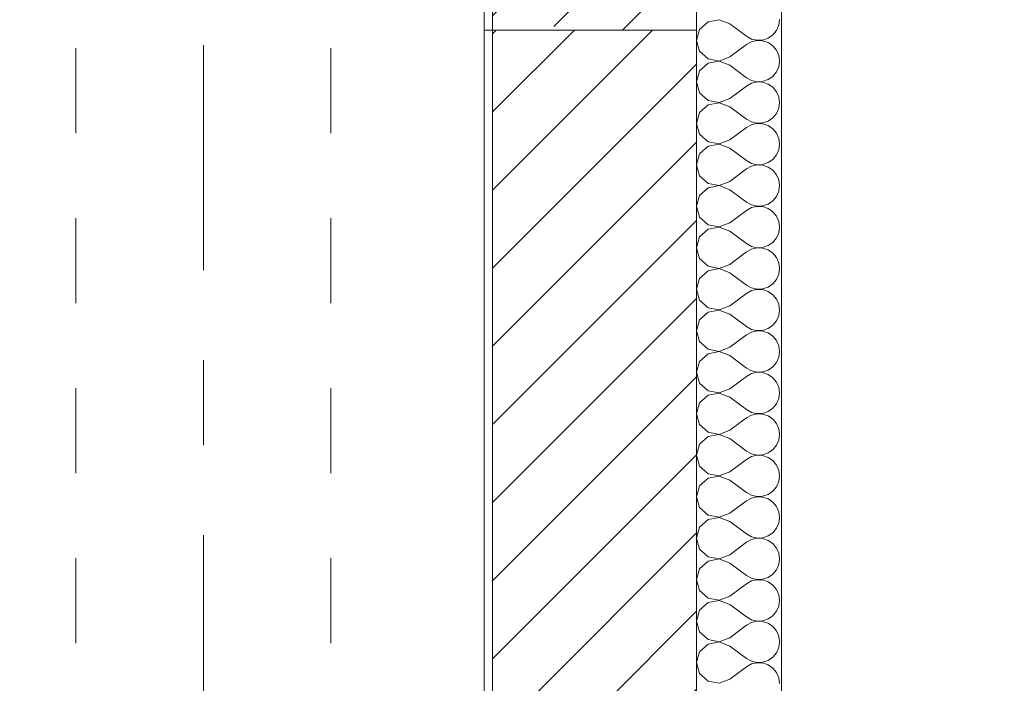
# Model space of a CAD drawing. Header units: metres. Extents: x -3.6 to 84.5, y -11 to 16.8.
# Tile 693 of 1056: x 54.314 to 55.472, y -2.427 to -1.647. Entities that reach past the tile are written whole.
import ezdxf

# ---------------------------------------------------------------- set-up
doc = ezdxf.new("R2010")
doc.units = ezdxf.units.M
doc.header["$MEASUREMENT"] = 0
for name, pattern in [('Strichlinie doppelt', [0.546806, 0.264583, -0.105833, 0.070556, -0.105833]), ('Untersicht', [0.1, 0.075, -0.025]), ('Wipeout_Contour', [1, 0, -1])]:
    doc.linetypes.add(name, pattern=pattern)
for name, color, linetype in [('152 - Bemaßung_ Beschriftung.Ausbau', 7, 'Continuous'), ('301 - Elemente.Linie', 7, 'Continuous'), ('302 - Elemente.Schraffur', 7, 'Continuous'), ('451 - Universal.Achsen Raster', 7, 'Continuous'), ('603 - Struktur.Bodenplatte_ Decke Roh', 7, 'Continuous')]:
    doc.layers.add(name, color=color, linetype=linetype)
doc.styles.add('ERSTELLTER_STIL_2', font='txt')
doc.dimstyles.new('ERSTELLTER_STIL__3', dxfattribs={"dimtxt": 0.1, "dimasz": 0.0532, "dimexe": 0.18, "dimexo": 0.0625, "dimgap": 0, "dimtad": 1, "dimtih": 1, "dimtoh": 1, "dimzin": 0, "dimdsep": 46, "dimtxsty": 'ERSTELLTER_STIL_2', "dimblk": 'ARROWHEAD_2', "dimblk1": 'ARROWHEAD_2', "dimblk2": 'ARROWHEAD_2', "dimcen": 0.09, "dimse1": 1, "dimse2": 1, "dimclrd": 7, "dimclre": 7, "dimclrt": 7, "dimazin": 0, "dimtfac": 1, "dimtdec": 4, "dimtmove": 0, "dimatfit": 3, "dimfxl": 1, "dimtolj": 1, "dimtzin": 0, "dimarcsym": 0})
pattern_1 = [(45, (0, 0), (-0.01767767, 0.01767767), [0, -0.025])]

# ---------------------------------------------------------------- blocks, each defined once
blk = doc.blocks.new('*X2')
at = {"layer": '302 - Elemente.Schraffur', "color": 7, "linetype": 'Continuous', "lineweight": 5}
for p, q in [((55.1235, -1.6492), (55.1136, -1.6582)), ((55.1366, -1.6467), (55.1235, -1.6492)), ((55.149, -1.6515), (55.1366, -1.6467)), ((55.149, -1.6515), (55.1685, -1.6661)), ((55.2039, -1.6594), (55.2067, -1.6533)), ((55.2067, -1.6533), (55.2076, -1.6466)), ((55.1136, -1.6582), (55.11, -1.671)), ((55.1685, -1.6661), (55.1744, -1.6694)), ((55.1941, -1.6684), (55.1997, -1.6646)), ((55.1997, -1.6646), (55.2039, -1.6594)), ((55.11, -1.671), (55.1136, -1.6838)), ((55.149, -1.6905), (55.1685, -1.6759)), ((55.1744, -1.6726), (55.1685, -1.6759)), ((55.1744, -1.6694), (55.181, -1.6709)), ((55.181, -1.6711), (55.1744, -1.6726)), ((55.181, -1.6709), (55.1877, -1.6706)), ((55.1877, -1.6714), (55.181, -1.6711)), ((55.1877, -1.6706), (55.1941, -1.6684)), ((55.1941, -1.6736), (55.1877, -1.6714)), ((55.1997, -1.6774), (55.1941, -1.6736)), ((55.2039, -1.6826), (55.1997, -1.6774)), ((55.1136, -1.6838), (55.1235, -1.6928)), ((55.1366, -1.6953), (55.149, -1.6905)), ((55.2067, -1.6887), (55.2039, -1.6826)), ((55.2076, -1.6954), (55.2067, -1.6887)), ((55.1235, -1.698), (55.1136, -1.707)), ((55.1235, -1.6928), (55.1366, -1.6953)), ((55.1366, -1.6955), (55.1235, -1.698)), ((55.149, -1.7003), (55.1366, -1.6955)), ((55.149, -1.7003), (55.1685, -1.7149)), ((55.2039, -1.7082), (55.2067, -1.7021)), ((55.2067, -1.7021), (55.2076, -1.6954)), ((55.1136, -1.707), (55.11, -1.7198)), ((55.1941, -1.7172), (55.1997, -1.7134)), ((55.1997, -1.7134), (55.2039, -1.7082)), ((55.11, -1.7198), (55.1136, -1.7326)), ((55.149, -1.7393), (55.1685, -1.7247)), ((55.1685, -1.7149), (55.1744, -1.7182)), ((55.1744, -1.7214), (55.1685, -1.7247)), ((55.1744, -1.7182), (55.181, -1.7197)), ((55.181, -1.7199), (55.1744, -1.7214)), ((55.181, -1.7197), (55.1877, -1.7194)), ((55.1877, -1.7202), (55.181, -1.7199)), ((55.1877, -1.7194), (55.1941, -1.7172)), ((55.1941, -1.7224), (55.1877, -1.7202)), ((55.1997, -1.7262), (55.1941, -1.7224)), ((55.1136, -1.7326), (55.1235, -1.7416)), ((55.2039, -1.7314), (55.1997, -1.7262)), ((55.2067, -1.7375), (55.2039, -1.7314)), ((55.1235, -1.7468), (55.1136, -1.7558)), ((55.1235, -1.7416), (55.1366, -1.7441)), ((55.1366, -1.7443), (55.1235, -1.7468)), ((55.1366, -1.7441), (55.149, -1.7393)), ((55.149, -1.7491), (55.1366, -1.7443)), ((55.2076, -1.7442), (55.2067, -1.7375)), ((55.2067, -1.7509), (55.2076, -1.7442)), ((55.1136, -1.7558), (55.11, -1.7686)), ((55.149, -1.7491), (55.1685, -1.7637)), ((55.1997, -1.7622), (55.2039, -1.757)), ((55.2039, -1.757), (55.2067, -1.7509)), ((55.11, -1.7686), (55.1136, -1.7814)), ((55.1685, -1.7637), (55.1744, -1.767)), ((55.1744, -1.7702), (55.1685, -1.7735)), ((55.1744, -1.767), (55.181, -1.7685)), ((55.181, -1.7687), (55.1744, -1.7702)), ((55.181, -1.7685), (55.1877, -1.7682)), ((55.1877, -1.769), (55.181, -1.7687)), ((55.1877, -1.7682), (55.1941, -1.766)), ((55.1941, -1.7712), (55.1877, -1.769)), ((55.1941, -1.766), (55.1997, -1.7622)), ((55.1997, -1.775), (55.1941, -1.7712)), ((55.1136, -1.7814), (55.1235, -1.7904)), ((55.149, -1.7881), (55.1685, -1.7735)), ((55.2039, -1.7802), (55.1997, -1.775)), ((55.2067, -1.7863), (55.2039, -1.7802)), ((55.1235, -1.7904), (55.1366, -1.7929)), ((55.1366, -1.7931), (55.1235, -1.7956)), ((55.1366, -1.7929), (55.149, -1.7881)), ((55.149, -1.7979), (55.1366, -1.7931)), ((55.2076, -1.793), (55.2067, -1.7863)), ((55.2067, -1.7997), (55.2076, -1.793)), ((55.1136, -1.8046), (55.11, -1.8174)), ((55.1235, -1.7956), (55.1136, -1.8046)), ((55.149, -1.7979), (55.1685, -1.8125)), ((55.1997, -1.811), (55.2039, -1.8058)), ((55.2039, -1.8058), (55.2067, -1.7997)), ((55.11, -1.8174), (55.1136, -1.8302)), ((55.1685, -1.8125), (55.1744, -1.8158)), ((55.1744, -1.8158), (55.181, -1.8173)), ((55.181, -1.8175), (55.1744, -1.819)), ((55.181, -1.8173), (55.1877, -1.817)), ((55.1877, -1.8178), (55.181, -1.8175)), ((55.1877, -1.817), (55.1941, -1.8148)), ((55.1941, -1.82), (55.1877, -1.8178)), ((55.1941, -1.8148), (55.1997, -1.811)), ((55.149, -1.8369), (55.1685, -1.8223)), ((55.1744, -1.819), (55.1685, -1.8223)), ((55.1997, -1.8238), (55.1941, -1.82)), ((55.2039, -1.829), (55.1997, -1.8238)), ((55.2067, -1.8351), (55.2039, -1.829)), ((55.1136, -1.8302), (55.1235, -1.8392)), ((55.1235, -1.8392), (55.1366, -1.8417)), ((55.1366, -1.8417), (55.149, -1.8369)), ((55.2076, -1.8418), (55.2067, -1.8351)), ((55.1235, -1.8444), (55.1136, -1.8534)), ((55.1366, -1.8419), (55.1235, -1.8444)), ((55.149, -1.8467), (55.1366, -1.8419)), ((55.149, -1.8467), (55.1685, -1.8613)), ((55.2039, -1.8546), (55.2067, -1.8485)), ((55.2067, -1.8485), (55.2076, -1.8418)), ((55.1136, -1.8534), (55.11, -1.8662)), ((55.1685, -1.8613), (55.1744, -1.8646)), ((55.1877, -1.8658), (55.1941, -1.8636)), ((55.1941, -1.8636), (55.1997, -1.8598)), ((55.1997, -1.8598), (55.2039, -1.8546)), ((55.11, -1.8662), (55.1136, -1.879)), ((55.149, -1.8857), (55.1685, -1.8711)), ((55.1744, -1.8678), (55.1685, -1.8711)), ((55.1744, -1.8646), (55.181, -1.8661)), ((55.181, -1.8663), (55.1744, -1.8678)), ((55.181, -1.8661), (55.1877, -1.8658)), ((55.1877, -1.8666), (55.181, -1.8663)), ((55.1941, -1.8688), (55.1877, -1.8666)), ((55.1997, -1.8726), (55.1941, -1.8688)), ((55.2039, -1.8778), (55.1997, -1.8726)), ((55.1136, -1.879), (55.1235, -1.888)), ((55.1366, -1.8905), (55.149, -1.8857)), ((55.2067, -1.8839), (55.2039, -1.8778)), ((55.2076, -1.8906), (55.2067, -1.8839)), ((55.1235, -1.8932), (55.1136, -1.9022)), ((55.1235, -1.888), (55.1366, -1.8905)), ((55.1366, -1.8907), (55.1235, -1.8932)), ((55.149, -1.8955), (55.1366, -1.8907)), ((55.149, -1.8955), (55.1685, -1.9101)), ((55.2039, -1.9034), (55.2067, -1.8973)), ((55.2067, -1.8973), (55.2076, -1.8906)), ((55.1136, -1.9022), (55.11, -1.915)), ((55.1685, -1.9101), (55.1744, -1.9134)), ((55.1941, -1.9124), (55.1997, -1.9086)), ((55.1997, -1.9086), (55.2039, -1.9034)), ((55.11, -1.915), (55.1136, -1.9278)), ((55.149, -1.9345), (55.1685, -1.9199)), ((55.1744, -1.9166), (55.1685, -1.9199)), ((55.1744, -1.9134), (55.181, -1.9149)), ((55.181, -1.9151), (55.1744, -1.9166)), ((55.181, -1.9149), (55.1877, -1.9146)), ((55.1877, -1.9154), (55.181, -1.9151)), ((55.1877, -1.9146), (55.1941, -1.9124)), ((55.1941, -1.9176), (55.1877, -1.9154)), ((55.1997, -1.9214), (55.1941, -1.9176)), ((55.2039, -1.9266), (55.1997, -1.9214)), ((55.1136, -1.9278), (55.1235, -1.9368)), ((55.2067, -1.9327), (55.2039, -1.9266)), ((55.2076, -1.9394), (55.2067, -1.9327)), ((55.1235, -1.942), (55.1136, -1.951)), ((55.1235, -1.9368), (55.1366, -1.9393)), ((55.1366, -1.9395), (55.1235, -1.942)), ((55.1366, -1.9393), (55.149, -1.9345)), ((55.149, -1.9443), (55.1366, -1.9395)), ((55.149, -1.9443), (55.1685, -1.9589)), ((55.2067, -1.9461), (55.2076, -1.9394)), ((55.1136, -1.951), (55.11, -1.9638)), ((55.1997, -1.9574), (55.2039, -1.9522)), ((55.2039, -1.9522), (55.2067, -1.9461)), ((55.11, -1.9638), (55.1136, -1.9766)), ((55.1685, -1.9589), (55.1744, -1.9622)), ((55.1744, -1.9654), (55.1685, -1.9687)), ((55.1744, -1.9622), (55.181, -1.9637)), ((55.181, -1.9639), (55.1744, -1.9654)), ((55.181, -1.9637), (55.1877, -1.9634)), ((55.1877, -1.9642), (55.181, -1.9639)), ((55.1877, -1.9634), (55.1941, -1.9612)), ((55.1941, -1.9664), (55.1877, -1.9642)), ((55.1941, -1.9612), (55.1997, -1.9574)), ((55.1997, -1.9702), (55.1941, -1.9664)), ((55.1136, -1.9766), (55.1235, -1.9856)), ((55.149, -1.9833), (55.1685, -1.9687)), ((55.2039, -1.9754), (55.1997, -1.9702)), ((55.2067, -1.9815), (55.2039, -1.9754)), ((55.1235, -1.9908), (55.1136, -1.9998)), ((55.1235, -1.9856), (55.1366, -1.9881)), ((55.1366, -1.9883), (55.1235, -1.9908)), ((55.1366, -1.9881), (55.149, -1.9833)), ((55.149, -1.9931), (55.1366, -1.9883)), ((55.2076, -1.9882), (55.2067, -1.9815)), ((55.2067, -1.9949), (55.2076, -1.9882)), ((55.1136, -1.9998), (55.11, -2.0126)), ((55.149, -1.9931), (55.1685, -2.0077)), ((55.1997, -2.0062), (55.2039, -2.001)), ((55.2039, -2.001), (55.2067, -1.9949)), ((55.11, -2.0126), (55.1136, -2.0254)), ((55.1685, -2.0077), (55.1744, -2.011)), ((55.1744, -2.0142), (55.1685, -2.0175)), ((55.1744, -2.011), (55.181, -2.0125)), ((55.181, -2.0127), (55.1744, -2.0142)), ((55.181, -2.0125), (55.1877, -2.0122)), ((55.1877, -2.013), (55.181, -2.0127)), ((55.1877, -2.0122), (55.1941, -2.01)), ((55.1941, -2.0152), (55.1877, -2.013)), ((55.1941, -2.01), (55.1997, -2.0062)), ((55.1136, -2.0254), (55.1235, -2.0344)), ((55.149, -2.0321), (55.1685, -2.0175)), ((55.1997, -2.019), (55.1941, -2.0152)), ((55.2039, -2.0242), (55.1997, -2.019)), ((55.2067, -2.0303), (55.2039, -2.0242)), ((55.1235, -2.0344), (55.1366, -2.0369)), ((55.1366, -2.0371), (55.1235, -2.0396)), ((55.1366, -2.0369), (55.149, -2.0321)), ((55.149, -2.0419), (55.1366, -2.0371)), ((55.2076, -2.037), (55.2067, -2.0303)), ((55.2067, -2.0437), (55.2076, -2.037)), ((55.1136, -2.0486), (55.11, -2.0614)), ((55.1235, -2.0396), (55.1136, -2.0486)), ((55.149, -2.0419), (55.1685, -2.0565)), ((55.2039, -2.0498), (55.2067, -2.0437)), ((55.1685, -2.0565), (55.1744, -2.0598)), ((55.1744, -2.0598), (55.181, -2.0613)), ((55.181, -2.0613), (55.1877, -2.061)), ((55.1877, -2.061), (55.1941, -2.0588)), ((55.1941, -2.0588), (55.1997, -2.055)), ((55.1997, -2.055), (55.2039, -2.0498)), ((55.11, -2.0614), (55.1136, -2.0742)), ((55.149, -2.0809), (55.1685, -2.0663)), ((55.1744, -2.063), (55.1685, -2.0663)), ((55.181, -2.0615), (55.1744, -2.063)), ((55.1877, -2.0618), (55.181, -2.0615)), ((55.1941, -2.064), (55.1877, -2.0618)), ((55.1997, -2.0678), (55.1941, -2.064)), ((55.2039, -2.073), (55.1997, -2.0678)), ((55.1136, -2.0742), (55.1235, -2.0832)), ((55.1235, -2.0832), (55.1366, -2.0857)), ((55.1366, -2.0857), (55.149, -2.0809)), ((55.2067, -2.0791), (55.2039, -2.073)), ((55.2076, -2.0858), (55.2067, -2.0791)), ((55.1235, -2.0884), (55.1136, -2.0974)), ((55.1366, -2.0859), (55.1235, -2.0884)), ((55.149, -2.0907), (55.1366, -2.0859)), ((55.149, -2.0907), (55.1685, -2.1053)), ((55.2039, -2.0986), (55.2067, -2.0925)), ((55.2067, -2.0925), (55.2076, -2.0858)), ((55.1136, -2.0974), (55.11, -2.1102)), ((55.1685, -2.1053), (55.1744, -2.1086)), ((55.1941, -2.1076), (55.1997, -2.1038)), ((55.1997, -2.1038), (55.2039, -2.0986)), ((55.11, -2.1102), (55.1136, -2.123)), ((55.149, -2.1297), (55.1685, -2.1151)), ((55.1744, -2.1118), (55.1685, -2.1151)), ((55.1744, -2.1086), (55.181, -2.1101)), ((55.181, -2.1103), (55.1744, -2.1118)), ((55.181, -2.1101), (55.1877, -2.1098)), ((55.1877, -2.1106), (55.181, -2.1103)), ((55.1877, -2.1098), (55.1941, -2.1076)), ((55.1941, -2.1128), (55.1877, -2.1106)), ((55.1997, -2.1166), (55.1941, -2.1128)), ((55.2039, -2.1218), (55.1997, -2.1166)), ((55.1136, -2.123), (55.1235, -2.132)), ((55.1366, -2.1345), (55.149, -2.1297)), ((55.2067, -2.1279), (55.2039, -2.1218)), ((55.2076, -2.1346), (55.2067, -2.1279)), ((55.1235, -2.1372), (55.1136, -2.1462)), ((55.1235, -2.132), (55.1366, -2.1345)), ((55.1366, -2.1347), (55.1235, -2.1372)), ((55.149, -2.1395), (55.1366, -2.1347)), ((55.149, -2.1395), (55.1685, -2.1541)), ((55.2039, -2.1474), (55.2067, -2.1413)), ((55.2067, -2.1413), (55.2076, -2.1346)), ((55.1136, -2.1462), (55.11, -2.159)), ((55.1941, -2.1564), (55.1997, -2.1526)), ((55.1997, -2.1526), (55.2039, -2.1474)), ((55.11, -2.159), (55.1136, -2.1718)), ((55.149, -2.1785), (55.1685, -2.1639)), ((55.1685, -2.1541), (55.1744, -2.1574)), ((55.1744, -2.1606), (55.1685, -2.1639)), ((55.1744, -2.1574), (55.181, -2.1589)), ((55.181, -2.1591), (55.1744, -2.1606)), ((55.181, -2.1589), (55.1877, -2.1586)), ((55.1877, -2.1594), (55.181, -2.1591)), ((55.1877, -2.1586), (55.1941, -2.1564)), ((55.1941, -2.1616), (55.1877, -2.1594)), ((55.1997, -2.1654), (55.1941, -2.1616)), ((55.2039, -2.1706), (55.1997, -2.1654)), ((55.1136, -2.1718), (55.1235, -2.1808)), ((55.2067, -2.1767), (55.2039, -2.1706)), ((55.2076, -2.1834), (55.2067, -2.1767)), ((55.1235, -2.186), (55.1136, -2.195)), ((55.1235, -2.1808), (55.1366, -2.1833)), ((55.1366, -2.1835), (55.1235, -2.186)), ((55.1366, -2.1833), (55.149, -2.1785)), ((55.149, -2.1883), (55.1366, -2.1835)), ((55.149, -2.1883), (55.1685, -2.2029)), ((55.2067, -2.1901), (55.2076, -2.1834)), ((55.1136, -2.195), (55.11, -2.2078)), ((55.1997, -2.2014), (55.2039, -2.1962)), ((55.2039, -2.1962), (55.2067, -2.1901)), ((55.11, -2.2078), (55.1136, -2.2206)), ((55.1685, -2.2029), (55.1744, -2.2062)), ((55.1744, -2.2094), (55.1685, -2.2127)), ((55.1744, -2.2062), (55.181, -2.2077)), ((55.181, -2.2079), (55.1744, -2.2094)), ((55.181, -2.2077), (55.1877, -2.2074)), ((55.1877, -2.2082), (55.181, -2.2079)), ((55.1877, -2.2074), (55.1941, -2.2052)), ((55.1941, -2.2104), (55.1877, -2.2082)), ((55.1941, -2.2052), (55.1997, -2.2014)), ((55.1997, -2.2142), (55.1941, -2.2104)), ((55.1136, -2.2206), (55.1235, -2.2296)), ((55.149, -2.2273), (55.1685, -2.2127)), ((55.2039, -2.2194), (55.1997, -2.2142)), ((55.2067, -2.2256), (55.2039, -2.2194)), ((55.1235, -2.2348), (55.1136, -2.2438)), ((55.1235, -2.2296), (55.1366, -2.2321)), ((55.1366, -2.2323), (55.1235, -2.2348)), ((55.1366, -2.2321), (55.149, -2.2273)), ((55.149, -2.2371), (55.1366, -2.2323)), ((55.2076, -2.2322), (55.2067, -2.2256)), ((55.2067, -2.2389), (55.2076, -2.2322)), ((55.1136, -2.2438), (55.11, -2.2566)), ((55.149, -2.2371), (55.1685, -2.2517)), ((55.1997, -2.2502), (55.2039, -2.245)), ((55.2039, -2.245), (55.2067, -2.2389)), ((55.11, -2.2566), (55.1136, -2.2694)), ((55.1685, -2.2517), (55.1744, -2.255)), ((55.1744, -2.255), (55.181, -2.2565)), ((55.181, -2.2567), (55.1744, -2.2582)), ((55.181, -2.2565), (55.1877, -2.2562)), ((55.1877, -2.257), (55.181, -2.2567)), ((55.1877, -2.2562), (55.1941, -2.254)), ((55.1941, -2.2592), (55.1877, -2.257)), ((55.1941, -2.254), (55.1997, -2.2502)), ((55.1136, -2.2694), (55.1235, -2.2784)), ((55.149, -2.2761), (55.1685, -2.2615)), ((55.1744, -2.2582), (55.1685, -2.2615)), ((55.1997, -2.263), (55.1941, -2.2592)), ((55.2039, -2.2682), (55.1997, -2.263)), ((55.2067, -2.2744), (55.2039, -2.2682)), ((55.1235, -2.2784), (55.1366, -2.2809)), ((55.1366, -2.2811), (55.1235, -2.2836)), ((55.1366, -2.2809), (55.149, -2.2761)), ((55.149, -2.2859), (55.1366, -2.2811)), ((55.2076, -2.281), (55.2067, -2.2744)), ((55.2067, -2.2877), (55.2076, -2.281)), ((55.1136, -2.2926), (55.11, -2.3054)), ((55.1235, -2.2836), (55.1136, -2.2926)), ((55.149, -2.2859), (55.1685, -2.3005)), ((55.2039, -2.2938), (55.2067, -2.2877)), ((55.1685, -2.3005), (55.1744, -2.3038)), ((55.1744, -2.3038), (55.181, -2.3053)), ((55.1877, -2.305), (55.1941, -2.3028)), ((55.1941, -2.3028), (55.1997, -2.299)), ((55.1997, -2.299), (55.2039, -2.2938)), ((55.11, -2.3054), (55.1136, -2.3182)), ((55.149, -2.3249), (55.1685, -2.3103)), ((55.1744, -2.307), (55.1685, -2.3103)), ((55.181, -2.3055), (55.1744, -2.307)), ((55.181, -2.3053), (55.1877, -2.305)), ((55.1877, -2.3058), (55.181, -2.3055)), ((55.1941, -2.308), (55.1877, -2.3058)), ((55.1997, -2.3118), (55.1941, -2.308)), ((55.2039, -2.317), (55.1997, -2.3118)), ((55.1136, -2.3182), (55.1235, -2.3272)), ((55.1235, -2.3272), (55.1366, -2.3297)), ((55.1366, -2.3297), (55.149, -2.3249)), ((55.2067, -2.3232), (55.2039, -2.317)), ((55.2076, -2.3298), (55.2067, -2.3232)), ((55.1235, -2.3324), (55.1136, -2.3414)), ((55.1366, -2.3299), (55.1235, -2.3324)), ((55.149, -2.3347), (55.1366, -2.3299)), ((55.149, -2.3347), (55.1685, -2.3493)), ((55.2039, -2.3426), (55.2067, -2.3365)), ((55.2067, -2.3365), (55.2076, -2.3298)), ((55.1136, -2.3414), (55.11, -2.3542)), ((55.1685, -2.3493), (55.1744, -2.3526)), ((55.1941, -2.3516), (55.1997, -2.3478)), ((55.1997, -2.3478), (55.2039, -2.3426)), ((55.11, -2.3542), (55.1136, -2.367)), ((55.149, -2.3737), (55.1685, -2.3591)), ((55.1744, -2.3558), (55.1685, -2.3591)), ((55.1744, -2.3526), (55.181, -2.3541)), ((55.181, -2.3543), (55.1744, -2.3558)), ((55.181, -2.3541), (55.1877, -2.3538)), ((55.1877, -2.3546), (55.181, -2.3543)), ((55.1877, -2.3538), (55.1941, -2.3516)), ((55.1941, -2.3568), (55.1877, -2.3546)), ((55.1997, -2.3606), (55.1941, -2.3568)), ((55.2039, -2.3658), (55.1997, -2.3606)), ((55.1136, -2.367), (55.1235, -2.376)), ((55.1366, -2.3785), (55.149, -2.3737)), ((55.2067, -2.372), (55.2039, -2.3658)), ((55.2076, -2.3786), (55.2067, -2.372)), ((55.1235, -2.3812), (55.1136, -2.3902)), ((55.1235, -2.376), (55.1366, -2.3785)), ((55.1366, -2.3787), (55.1235, -2.3812)), ((55.149, -2.3835), (55.1366, -2.3787)), ((55.149, -2.3835), (55.1685, -2.3981)), ((55.2039, -2.3914), (55.2067, -2.3853)), ((55.2067, -2.3853), (55.2076, -2.3786)), ((55.1136, -2.3902), (55.11, -2.403)), ((55.1941, -2.4004), (55.1997, -2.3966)), ((55.1997, -2.3966), (55.2039, -2.3914)), ((55.11, -2.403), (55.1136, -2.4158)), ((55.149, -2.4225), (55.1685, -2.4079)), ((55.1685, -2.3981), (55.1744, -2.4014)), ((55.1744, -2.4046), (55.1685, -2.4079)), ((55.1744, -2.4014), (55.181, -2.4029)), ((55.181, -2.4031), (55.1744, -2.4046)), ((55.181, -2.4029), (55.1877, -2.4026)), ((55.1877, -2.4034), (55.181, -2.4031)), ((55.1877, -2.4026), (55.1941, -2.4004)), ((55.1941, -2.4056), (55.1877, -2.4034)), ((55.1997, -2.4094), (55.1941, -2.4056)), ((55.1136, -2.4158), (55.1235, -2.4248)), ((55.2039, -2.4146), (55.1997, -2.4094)), ((55.2067, -2.4208), (55.2039, -2.4146)), ((55.1235, -2.4248), (55.1366, -2.4273)), ((55.1366, -2.4273), (55.149, -2.4225)), ((55.2076, -2.4274), (55.2067, -2.4208))]:
    blk.add_line(p, q, dxfattribs=at)
blk = doc.blocks.new('*D297')
at = {"layer": '152 - Bemaßung_ Beschriftung.Ausbau', "color": 7, "linetype": 'Continuous', "lineweight": 5}
for p, q in [((47.44, -9.1375), (47.44, -9.0325)), ((47.4602, -9.05), (47.4198, -9.12)), ((62.0552, -9.05), (62.0148, -9.12)), ((47.29, -9.085), (47.44, -9.085)), ((47.44, -9.085), (62.035, -9.085))]:
    blk.add_line(p, q, dxfattribs=at)
at = {"layer": '152 - Bemaßung_ Beschriftung.Ausbau', "color": 7, "lineweight": 5, "insert": (54.5415, -9.0844), "char_height": 0.1, "attachment_point": 7, "style": 'ERSTELLTER_STIL_2'}
blk.add_mtext('\\A1;{\\pql;\\fArial|b0|i0|c0|p38;14,59\\fArial|b0|i0|c0|p38;\\A1{\\H.66x;\\S5^  ;}}', dxfattribs=at)
blk = doc.blocks.new('ARROWHEAD_2')
at = {"color": 0, "linetype": 'Continuous', "lineweight": 0}
for p, q in [((-0.378, -0.655), (0.378, 0.655)), ((0, 0), (-1, 0))]:
    blk.add_line(p, q, dxfattribs=at)
blk = doc.blocks.new('*D298')
at = {"layer": '152 - Bemaßung_ Beschriftung.Ausbau', "color": 7, "linetype": 'Continuous', "lineweight": 5}
for p, q in [((62.035, -9.1375), (62.035, -9.0325)), ((62.0552, -9.05), (62.0148, -9.12)), ((62.2952, -9.05), (62.2548, -9.12)), ((47.44, -9.085), (62.035, -9.085)), ((62.035, -9.085), (62.275, -9.085))]:
    blk.add_line(p, q, dxfattribs=at)
at = {"layer": '152 - Bemaßung_ Beschriftung.Ausbau', "color": 7, "lineweight": 5, "insert": (62.0791, -9.065), "char_height": 0.1, "attachment_point": 7, "style": 'ERSTELLTER_STIL_2'}
blk.add_mtext('\\A1;{\\pql;\\fArial|b0|i0|c0|p38;24}', dxfattribs=at)
blk = doc.blocks.new('*D488')
at = {"layer": '152 - Bemaßung_ Beschriftung.Ausbau', "color": 7, "linetype": 'Continuous', "lineweight": 5}
for p, q in [((55.21, -10.1375), (55.21, -10.0325)), ((62.425, -10.1375), (62.425, -10.0325)), ((55.2302, -10.05), (55.1898, -10.12)), ((62.4048, -10.12), (62.4452, -10.05)), ((55.11, -10.085), (55.21, -10.085)), ((55.21, -10.085), (62.425, -10.085)), ((62.425, -10.085), (62.4593, -10.085))]:
    blk.add_line(p, q, dxfattribs=at)
at = {"layer": '152 - Bemaßung_ Beschriftung.Ausbau', "color": 7, "lineweight": 5, "char_height": 0.1, "attachment_point": 7, "style": 'ERSTELLTER_STIL_2'}
for s, insert in [('\\A1;{\\pql;\\fArial|b0|i0|c0|p38;7,21\\fArial|b0|i0|c0|p38;\\A1{\\H.66x;\\S5^  ;}}', (58.7353, -10.0844)), ('\\A1;{\\pql;\\fArial|b0|i0|c0|p38;10}', (55.2302, -10.065))]:
    blk.add_mtext(s, dxfattribs=dict(at, insert=insert))
blk = doc.blocks.new('*D524')
at = {"layer": '152 - Bemaßung_ Beschriftung.Ausbau', "color": 7, "linetype": 'Continuous', "lineweight": 5}
for p, q in [((51.96, -9.6375), (51.96, -9.5325)), ((51.9802, -9.55), (51.9398, -9.62)), ((54.4002, -9.55), (54.3598, -9.62)), ((51.81, -9.585), (51.96, -9.585)), ((51.96, -9.585), (54.38, -9.585))]:
    blk.add_line(p, q, dxfattribs=at)
at = {"layer": '152 - Bemaßung_ Beschriftung.Ausbau', "color": 7, "lineweight": 5, "insert": (53.037, -9.565), "char_height": 0.1, "attachment_point": 7, "style": 'ERSTELLTER_STIL_2'}
blk.add_mtext('\\A1;{\\pql;\\fArial|b0|i0|c0|p38;2,42}', dxfattribs=at)
blk = doc.blocks.new('*D525')
at = {"layer": '152 - Bemaßung_ Beschriftung.Ausbau', "color": 7, "linetype": 'Continuous', "lineweight": 5}
for p, q in [((54.38, -9.6375), (54.38, -9.5325)), ((54.4002, -9.55), (54.3598, -9.62)), ((54.7002, -9.55), (54.6598, -9.62)), ((51.96, -9.585), (54.38, -9.585)), ((54.38, -9.585), (54.68, -9.585))]:
    blk.add_line(p, q, dxfattribs=at)
at = {"layer": '152 - Bemaßung_ Beschriftung.Ausbau', "color": 7, "lineweight": 5, "insert": (54.4541, -9.565), "char_height": 0.1, "attachment_point": 7, "style": 'ERSTELLTER_STIL_2'}
blk.add_mtext('\\A1;{\\pql;\\fArial|b0|i0|c0|p38;30}', dxfattribs=at)
blk = doc.blocks.new('*D526')
at = {"layer": '152 - Bemaßung_ Beschriftung.Ausbau', "color": 7, "linetype": 'Continuous', "lineweight": 5}
for p, q in [((54.68, -9.6375), (54.68, -9.5325)), ((54.7002, -9.55), (54.6598, -9.62)), ((58.0002, -9.55), (57.9598, -9.62)), ((54.38, -9.585), (54.68, -9.585)), ((54.68, -9.585), (57.98, -9.585))]:
    blk.add_line(p, q, dxfattribs=at)
at = {"layer": '152 - Bemaßung_ Beschriftung.Ausbau', "color": 7, "lineweight": 5, "insert": (56.197, -9.565), "char_height": 0.1, "attachment_point": 7, "style": 'ERSTELLTER_STIL_2'}
blk.add_mtext('\\A1;{\\pql;\\fArial|b0|i0|c0|p38;3,30}', dxfattribs=at)
blk = doc.blocks.new('*D527')
at = {"layer": '152 - Bemaßung_ Beschriftung.Ausbau', "color": 7, "linetype": 'Continuous', "lineweight": 5}
for p, q in [((57.98, -9.6375), (57.98, -9.5325)), ((58.0002, -9.55), (57.9598, -9.62)), ((58.3002, -9.55), (58.2598, -9.62)), ((54.68, -9.585), (57.98, -9.585)), ((57.98, -9.585), (58.28, -9.585))]:
    blk.add_line(p, q, dxfattribs=at)
at = {"layer": '152 - Bemaßung_ Beschriftung.Ausbau', "color": 7, "lineweight": 5, "insert": (58.0541, -9.565), "char_height": 0.1, "attachment_point": 7, "style": 'ERSTELLTER_STIL_2'}
blk.add_mtext('\\A1;{\\pql;\\fArial|b0|i0|c0|p38;30}', dxfattribs=at)
blk = doc.blocks.new('*D641')
at = {"layer": '152 - Bemaßung_ Beschriftung.Ausbau', "color": 7, "linetype": 'Continuous', "lineweight": 5}
for p, q in [((54.83, -0.7175), (54.83, -0.6125)), ((54.87, -0.7175), (54.87, -0.6125)), ((54.8502, -0.63), (54.8098, -0.7)), ((54.8902, -0.63), (54.8498, -0.7)), ((54.83, -0.665), (54.87, -0.665))]:
    blk.add_line(p, q, dxfattribs=at)
blk = doc.blocks.new('*D642')
at = {"layer": '152 - Bemaßung_ Beschriftung.Ausbau', "color": 7, "linetype": 'Continuous', "lineweight": 5}
for p, q in [((54.87, -0.7175), (54.87, -0.6125)), ((55.11, -0.7175), (55.11, -0.6125)), ((54.8902, -0.63), (54.8498, -0.7)), ((55.1302, -0.63), (55.0898, -0.7)), ((54.87, -0.665), (55.11, -0.665))]:
    blk.add_line(p, q, dxfattribs=at)
at = {"color": 254, "linetype": 'Wipeout_Contour', "lineweight": 0, "ltscale": 219.982157}
blk.add_wipeout([(54.8954, -0.6638), (55.0846, -0.6638), (55.0846, -0.5263), (54.8954, -0.5263)], dxfattribs=at).dxf.layer = '152 - Bemaßung_ Beschriftung.Ausbau'
at = {"layer": '152 - Bemaßung_ Beschriftung.Ausbau', "color": 7, "lineweight": 5, "insert": (54.9141, -0.645), "char_height": 0.1, "attachment_point": 7, "style": 'ERSTELLTER_STIL_2'}
blk.add_mtext('\\A1;{\\pql;\\fArial|b0|i0|c0|p38;24}', dxfattribs=at)
blk = doc.blocks.new('*D643')
at = {"layer": '152 - Bemaßung_ Beschriftung.Ausbau', "color": 7, "linetype": 'Continuous', "lineweight": 5}
for p, q in [((55.11, -0.7175), (55.11, -0.6125)), ((55.21, -0.7175), (55.21, -0.6125)), ((55.1302, -0.63), (55.0898, -0.7)), ((55.1898, -0.7), (55.2302, -0.63)), ((55.11, -0.665), (55.21, -0.665)), ((55.21, -0.665), (55.2442, -0.665))]:
    blk.add_line(p, q, dxfattribs=at)
at = {"layer": '152 - Bemaßung_ Beschriftung.Ausbau', "color": 7, "lineweight": 5, "insert": (55.2302, -0.645), "char_height": 0.1, "attachment_point": 7, "style": 'ERSTELLTER_STIL_2'}
blk.add_mtext('\\A1;{\\pql;\\fArial|b0|i0|c0|p38;10}', dxfattribs=at)
blk = doc.blocks.new('*D644')
at = {"layer": '152 - Bemaßung_ Beschriftung.Ausbau', "color": 7, "linetype": 'Continuous', "lineweight": 5}
for p, q in [((-0.165, -10.6375), (-0.165, -10.5325)), ((62.425, -10.6375), (62.425, -10.5325)), ((-0.1448, -10.55), (-0.1852, -10.62)), ((62.4048, -10.62), (62.4452, -10.55)), ((-0.1992, -10.585), (-0.165, -10.585)), ((-0.165, -10.585), (62.425, -10.585)), ((62.425, -10.585), (62.4593, -10.585))]:
    blk.add_line(p, q, dxfattribs=at)
at = {"layer": '152 - Bemaßung_ Beschriftung.Ausbau', "color": 7, "lineweight": 5, "insert": (30.959, -10.565), "char_height": 0.1, "attachment_point": 7, "style": 'ERSTELLTER_STIL_2'}
blk.add_mtext('\\A1;{\\pql;\\fArial|b0|i0|c0|p38;62,59}', dxfattribs=at)

msp = doc.modelspace()

# ---------------------------------------------------------------- hatches: boundary and pattern name
at = {"layer": '302 - Elemente.Schraffur', "linetype": 'Continuous', "lineweight": 5}
h = msp.add_hatch(dxfattribs=at)
h.set_pattern_fill('Beton__Stahlbeton_0001', style=0, pattern_type=2)
h.set_pattern_definition([(45, (0, 0), (-0.08485281, 0.08485281), []), (45, (-0.04243, 0.04243), (-0.08485281, 0.08485281), [0.09, -0.03])])
h.paths.add_polyline_path([(53.945, 0.155), (53.85, 0.155), (53.85, 0.005), (54.87, 0.005), (54.87, -1.6589), (55.11, -1.6589), (55.11, 0.005), (55.21, 0.005), (55.21, 0.13), (55.17, 0.13), (55.17, 0.245), (53.945, 0.245)])
h = msp.add_hatch(dxfattribs=at)
h.set_pattern_fill('Gips_0001', style=0, pattern_type=2)
h.set_pattern_definition(pattern_1)
h.paths.add_polyline_path([(54.86, -1.6589), (54.87, -1.6589), (54.87, 0.005), (54.86, 0.005)])

# ---------------------------------------------------------------- linework, layer by layer
at = {"layer": '301 - Elemente.Linie', "color": 7, "linetype": 'Untersicht', "lineweight": 13}
for p, q in [((54.38, -0.48), (54.38, -8.085)), ((54.68, -0.48), (54.68, -8.085))]:
    msp.add_line(p, q, dxfattribs=at)
at = {"layer": '301 - Elemente.Linie', "color": 7, "linetype": 'Continuous', "lineweight": 13}
msp.add_line((55.21, -0.9), (55.21, -1.6489), dxfattribs=at)
for points in [[(55.21, -1.6589), (55.21, -1.6489)], [(55.21, -1.6589), (55.21, -1.6489)], [(55.21, -1.6589), (55.21, -1.6489)], [(55.21, -1.6589), (55.21, -1.6489)], [(55.21, -1.6589), (55.21, -1.6489)], [(55.21, -3.15), (55.21, -1.6589)], [(55.21, -3.15), (55.21, -1.6589)], [(55.21, -3.15), (55.21, -1.6589)], [(55.21, -3.15), (55.21, -1.6589)], [(55.21, -3.15), (55.21, -1.6589)], [(55.21, -3.15), (55.21, -1.6589)], [(55.21, -3.15), (55.21, -1.6589)], [(55.21, -3.15), (55.21, -1.6589)], [(55.21, -3.15), (55.21, -1.6589)], [(55.21, -3.15), (55.21, -1.6589)]]:
    msp.add_lwpolyline(points, dxfattribs=at)
at = {"layer": '302 - Elemente.Schraffur', "color": 7, "linetype": 'Continuous', "lineweight": 5, "flags": 128}
msp.add_lwpolyline([(54.86, -1.6589), (54.87, -1.6589), (54.87, 0.005), (54.86, 0.005)], close=True, dxfattribs=at)
at = {"layer": '451 - Universal.Achsen Raster', "color": 160, "linetype": 'Strichlinie doppelt', "lineweight": 9, "true_color": 0x3232ff}
msp.add_line((54.53, -10.585), (54.53, 16.355), dxfattribs=at)

# ---------------------------------------------------------------- block references
at = {"layer": '302 - Elemente.Schraffur', "color": 7, "linetype": 'Continuous', "lineweight": 5}
msp.add_blockref('*X2', (0, 0), dxfattribs=at)

# ---------------------------------------------------------------- dimensions: what is measured, and where the dimension line sits
at = {"layer": '152 - Bemaßung_ Beschriftung.Ausbau', "color": 7, "linetype": 'Continuous', "lineweight": 5}
for base, p1, p2, picture, middle in [((54.38, -9.585), (51.96, 0.7), (54.38, 0.7), '*D524', (53.1668, -9.515)), ((54.68, -9.585), (54.38, 0.7), (54.68, 0.7), '*D525', (54.5303, -9.515))]:
    dim = msp.add_linear_dim(base=base, p1=p1, p2=p2, dimstyle='ERSTELLTER_STIL__3', dxfattribs=at)
    dim.commit()
    dim.dimension.update_dxf_attribs({"geometry": picture, "text_midpoint": middle, "dimtype": 160})

# ---------------------------------------------------------------- next in the draw order: wipeouts: each hides what was drawn before it
at = {"color": 254, "linetype": 'Wipeout_Contour', "lineweight": 0, "ltscale": 220.200736}
msp.add_wipeout([(54.87, -3.15), (55.11, -3.15), (55.11, -1.6589), (54.87, -1.6589)], dxfattribs=at).dxf.layer = '302 - Elemente.Schraffur'

# ---------------------------------------------------------------- next in the draw order: hatches: boundary and pattern name
at = {"layer": '302 - Elemente.Schraffur', "linetype": 'Continuous', "lineweight": 5}
h = msp.add_hatch(dxfattribs=at)
h.set_pattern_fill('MW_Kalksandstein_0001', style=0, pattern_type=2)
h.set_pattern_definition([(45, (0, 0), (-0.04596194, 0.04596194), [])])
h.paths.add_polyline_path([(54.87, -3.15), (55.11, -3.15), (55.11, -1.6589), (54.87, -1.6589)])

# ---------------------------------------------------------------- next in the draw order: linework, layer by layer
at = {"layer": '301 - Elemente.Linie', "color": 7, "linetype": 'Continuous', "lineweight": 18}
for points in [[(55.11, -3.15), (55.11, 0.005)], [(55.11, -3.15), (55.11, -1.6589)], [(55.11, -3.15), (55.11, -1.6589)], [(55.11, -3.15), (55.11, -1.6589)], [(55.11, -3.15), (55.11, -1.6589)], [(55.11, -3.15), (55.11, -1.6589)], [(55.11, -3.15), (55.11, -1.6589)], [(55.11, -3.15), (55.11, -1.6589)], [(55.11, -3.15), (55.11, -1.6589)]]:
    msp.add_lwpolyline(points, dxfattribs=at)
at = {"layer": '603 - Struktur.Bodenplatte_ Decke Roh', "color": 7, "linetype": 'Continuous', "lineweight": 18, "flags": 128}
msp.add_lwpolyline([(55.11, -8.085), (55.11, 0.005)], dxfattribs=at)

# ---------------------------------------------------------------- next in the draw order: dimensions: what is measured, and where the dimension line sits
at = {"layer": '152 - Bemaßung_ Beschriftung.Ausbau', "color": 7, "linetype": 'Continuous', "lineweight": 5}
dim = msp.add_linear_dim(base=(62.42503, -10.085), p1=(55.20999, -8.085), p2=(62.42503, 5.1), dimstyle='ERSTELLTER_STIL__3', dxfattribs=at)
dim.commit()
dim.dimension.update_dxf_attribs({"geometry": '*D488', "text_midpoint": (59.00026, -10.015), "dimtype": 160})

# ---------------------------------------------------------------- next in the draw order: wipeouts: each hides what was drawn before it
at = {"color": 254, "linetype": 'Wipeout_Contour', "lineweight": 0, "ltscale": 219.701144}
msp.add_wipeout([(54.86, -1.6589), (54.86, -3.15), (54.87, -3.15), (54.87, -1.6589)], dxfattribs=at).dxf.layer = '302 - Elemente.Schraffur'

# ---------------------------------------------------------------- next in the draw order: hatches: boundary and pattern name
at = {"layer": '302 - Elemente.Schraffur', "linetype": 'Continuous', "lineweight": 5}
h = msp.add_hatch(dxfattribs=at)
h.set_pattern_fill('Gips_0001', style=0, pattern_type=2)
h.set_pattern_definition(pattern_1)
h.paths.add_polyline_path([(54.86, -1.6589), (54.86, -3.15), (54.87, -3.15), (54.87, -1.6589)])

# ---------------------------------------------------------------- next in the draw order: linework, layer by layer
at = {"layer": '301 - Elemente.Linie', "color": 7, "linetype": 'Continuous', "lineweight": 18}
msp.add_line((54.86, 0.005), (54.86, -1.6589), dxfattribs=at)
at = {"layer": '301 - Elemente.Linie', "color": 7, "linetype": 'Continuous', "lineweight": 13}
msp.add_line((55.11, -1.6589), (54.86, -1.6589), dxfattribs=at)
at = {"layer": '301 - Elemente.Linie', "color": 7, "linetype": 'Continuous', "lineweight": 18}
msp.add_lwpolyline([(54.86, -1.6589), (54.86, -3.15)], dxfattribs=at)
msp.add_lwpolyline([(54.86, -1.6589), (54.86, -3.15)], dxfattribs=at)
msp.add_lwpolyline([(54.86, -1.6589), (54.86, -3.15)], dxfattribs=at)
msp.add_lwpolyline([(54.86, -1.6589), (54.86, -3.15)], dxfattribs=at)
msp.add_lwpolyline([(54.86, -1.6589), (54.86, -3.15)], dxfattribs=at)
msp.add_lwpolyline([(54.86, -1.6589), (54.86, -3.15)], dxfattribs=at)
msp.add_lwpolyline([(54.86, -1.6589), (54.86, -3.15)], dxfattribs=at)
msp.add_lwpolyline([(54.86, -1.6589), (54.86, -3.15)], dxfattribs=at)
msp.add_lwpolyline([(54.86, -1.6589), (54.86, -3.15)], dxfattribs=at)
msp.add_lwpolyline([(54.86, -1.6589), (54.86, -3.15)], dxfattribs=at)
at = {"layer": '302 - Elemente.Schraffur', "color": 7, "linetype": 'Continuous', "lineweight": 5, "flags": 128}
msp.add_lwpolyline([(54.86, -1.6589), (54.86, -3.15), (54.87, -3.15), (54.87, -1.6589)], close=True, dxfattribs=at)

# ---------------------------------------------------------------- next in the draw order: dimensions: what is measured, and where the dimension line sits
at = {"layer": '152 - Bemaßung_ Beschriftung.Ausbau', "color": 7, "linetype": 'Continuous', "lineweight": 5}
for base, p1, p2, picture, middle in [((62.03503, -9.085), (47.43999, 2.93566), (62.03503, 5.5375), '*D297', (54.84455, -9.015)), ((62.275, -9.085), (62.035, 5.5375), (62.275, 5.5375), '*D298', (62.1554, -9.015)), ((57.98, -9.585), (54.68, 0.7), (57.98, 0.25), '*D526', (56.3268, -9.515)), ((58.28, -9.585), (57.98, 0.25), (58.28, 0.25), '*D527', (58.1303, -9.515)), ((54.87, -0.665), (54.83, -0.37), (54.87, -8.085), '*D641', (54.772, -0.595))]:
    dim = msp.add_linear_dim(base=base, p1=p1, p2=p2, dimstyle='ERSTELLTER_STIL__3', dxfattribs=at)
    dim.commit()
    dim.dimension.update_dxf_attribs({"geometry": picture, "text_midpoint": middle, "dimtype": 160})

# ---------------------------------------------------------------- next in the draw order: dimensions: what is measured, and where the dimension line sits
dim = msp.add_linear_dim(base=(55.11, -0.665), p1=(54.87, -8.085), p2=(55.11, -8.085), dimstyle='ERSTELLTER_STIL__3', dxfattribs=at)
dim.commit()
dim.dimension.update_dxf_attribs({"geometry": '*D642', "text_midpoint": (54.9903, -0.595), "dimtype": 160})

# ---------------------------------------------------------------- next in the draw order: dimensions: what is measured, and where the dimension line sits
for base, p1, p2, picture, middle in [((62.425, -10.585), (-0.165, -0.145), (62.425, 5.1), '*D644', (31.127, -10.515)), ((55.21, -0.665), (55.11, -8.085), (55.21, -8.085), '*D643', (55.3065, -0.595))]:
    dim = msp.add_linear_dim(base=base, p1=p1, p2=p2, dimstyle='ERSTELLTER_STIL__3', dxfattribs=at)
    dim.commit()
    dim.dimension.update_dxf_attribs({"geometry": picture, "text_midpoint": middle, "dimtype": 160})

doc.saveas('drawing.dxf')
